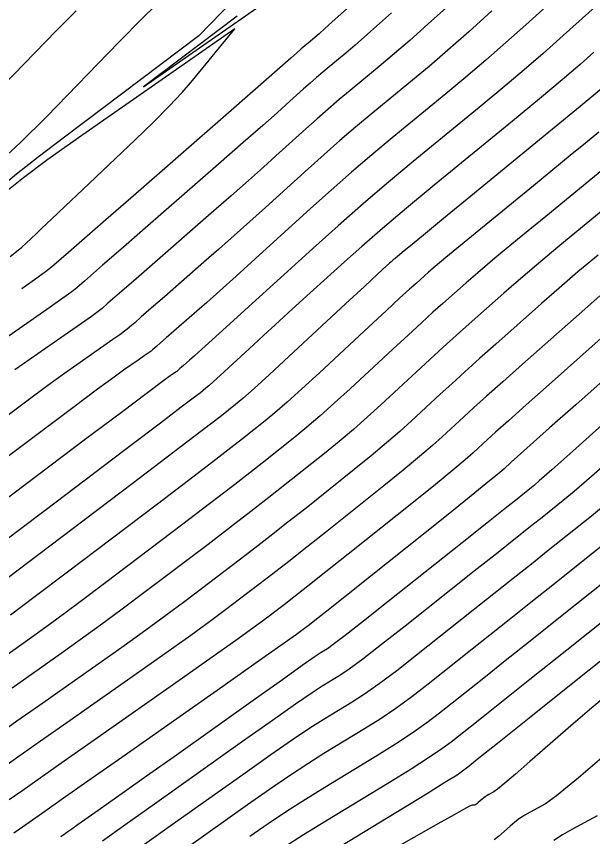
# Model space of a CAD drawing. Extents: x 2079879 to 2092887, y 778083 to 784051.
# Drawn here: x 2084186.1 to 2084224.2, y 780891.8 to 780946.1 of the extents above; entities that cross this region are included whole.
import ezdxf

# ---------------------------------------------------------------- set-up
doc = ezdxf.new("R2010")
doc.units = 0
doc.layers.add('DT_X_Contour_Major', color=7, linetype='Continuous')
doc.layers.add('DT_X_Contour_Minor', color=7, linetype='Continuous')

msp = doc.modelspace()

# ---------------------------------------------------------------- linework, layer by layer
at = {"layer": 'DT_X_Contour_Major'}
for points in [[(2084224.772, 780947.089), (2084222.008, 780944.588), (2084220.897, 780943.6), (2084219.637, 780942.511), (2084218.227, 780941.321), (2084216.667, 780940.03), (2084212.31, 780936.453), (2084210.67, 780935.089), (2084209.017, 780933.677), (2084207.353, 780932.219), (2084205.676, 780930.715), (2084201.188, 780926.64), (2084199.697, 780925.287), (2084198.59, 780924.283), (2084197.865, 780923.628), (2084197.524, 780923.323), (2084197.125, 780922.975), (2084196.993, 780922.86), (2084196.893, 780922.773), (2084196.827, 780922.715), (2084196.795, 780922.687), (2084196.752, 780922.65), (2084196.726, 780922.629), (2084196.678, 780922.594), (2084196.608, 780922.545), (2084196.517, 780922.481), (2084196.245, 780922.293), (2084195.819, 780921.978), (2084194.744, 780921.174), (2084193.021, 780919.882), (2084190.649, 780918.101), (2084183.46, 780912.699)], [(2084208.363, 780946.958), (2084206.944, 780945.674), (2084206.465, 780945.242), (2084206.091, 780944.907), (2084205.822, 780944.669), (2084205.658, 780944.529), (2084205.363, 780944.287), (2084205.251, 780944.194), (2084205.139, 780944.098), (2084205.026, 780943.999), (2084204.913, 780943.897), (2084204.608, 780943.621), (2084204.229, 780943.287), (2084203.322, 780942.492), (2084201.885, 780941.237), (2084199.919, 780939.522), (2084193.971, 780934.333), (2084191.99, 780932.605), (2084189.522, 780930.452), (2084189.035, 780930.028), (2084188.403, 780929.476), (2084188.005, 780929.163), (2084187.285, 780928.638), (2084186.438, 780928.039)], [(2084200.685, 780946.065), (2084194.48, 780941.399), (2084200.944, 780945.891), (2084202.246, 780946.786)], [(2084228.154, 780935.948), (2084223.503, 780932.138), (2084221.87, 780930.793), (2084220.459, 780929.615), (2084219.27, 780928.605), (2084218.303, 780927.761), (2084216.019, 780925.734), (2084215.159, 780924.966), (2084214.292, 780924.183), (2084213.418, 780923.385), (2084212.536, 780922.572), (2084210.176, 780920.383), (2084209.279, 780919.567), (2084208.358, 780918.76), (2084207.414, 780917.963), (2084206.445, 780917.175), (2084203.832, 780915.086), (2084202.779, 780914.254), (2084201.582, 780913.322), (2084200.241, 780912.29), (2084198.755, 780911.16), (2084194.599, 780908.013), (2084193.083, 780906.874), (2084191.653, 780905.816), (2084190.309, 780904.84), (2084189.05, 780903.945), (2084185.806, 780901.666)], [(2084250.744, 780927.493), (2084246.057, 780923.632), (2084243.95, 780921.89), (2084242.174, 780920.407), (2084240.729, 780919.182), (2084239.614, 780918.217), (2084237.085, 780915.986), (2084235.914, 780914.982), (2084234.298, 780913.645), (2084232.238, 780911.972), (2084229.734, 780909.966), (2084222.463, 780904.169), (2084220.019, 780902.221), (2084218.138, 780900.722), (2084216.823, 780899.674), (2084216.071, 780899.077), (2084214.819, 780898.083), (2084214.212, 780897.637), (2084213.329, 780897.045), (2084212.17, 780896.308), (2084210.735, 780895.424), (2084206.54, 780892.874), (2084205.056, 780891.961), (2084203.752, 780891.134)], [(2084224.811, 780919.052), (2084222.869, 780917.328), (2084221.479, 780916.095), (2084220.642, 780915.351), (2084220.357, 780915.098), (2084220.332, 780915.075), (2084220.304, 780915.052), (2084220.237, 780914.998), (2084220.132, 780914.913), (2084219.989, 780914.798), (2084219.555, 780914.452), (2084219.183, 780914.155), (2084218.392, 780913.527), (2084217.181, 780912.565), (2084215.552, 780911.271), (2084210.648, 780907.378), (2084209.019, 780906.088), (2084207.81, 780905.139), (2084207.021, 780904.531), (2084206.652, 780904.264), (2084206.229, 780904.007), (2084205.838, 780903.743), (2084204.983, 780903.146), (2084203.664, 780902.214), (2084201.88, 780900.948), (2084196.505, 780897.127), (2084194.68, 780895.83), (2084193.235, 780894.805), (2084192.172, 780894.052), (2084191.49, 780893.57), (2084190.178, 780892.649), (2084189.743, 780892.343), (2084189.421, 780892.117), (2084189.213, 780891.971), (2084189.119, 780891.905), (2084189.018, 780891.834)]]:
    msp.add_lwpolyline(points, dxfattribs=at)
at = {"layer": 'DT_X_Contour_Minor'}
for points in [[(2084223.279, 780948.681), (2084219.762, 780945.499), (2084218.442, 780944.318), (2084217.119, 780943.163), (2084215.794, 780942.034), (2084214.466, 780940.93), (2084210.92, 780938.02), (2084209.586, 780936.91), (2084208.242, 780935.762), (2084206.888, 780934.575), (2084205.523, 780933.351), (2084201.872, 780930.036), (2084200.604, 780928.887), (2084199.536, 780927.925), (2084198.669, 780927.15), (2084198.003, 780926.563), (2084196.495, 780925.247), (2084195.992, 780924.809), (2084195.616, 780924.481), (2084195.366, 780924.263), (2084195.243, 780924.155), (2084195.082, 780924.015), (2084194.982, 780923.936), (2084194.799, 780923.803), (2084194.535, 780923.616), (2084194.19, 780923.376), (2084193.16, 780922.663), (2084192.54, 780922.217), (2084191.452, 780921.413), (2084189.894, 780920.252), (2084187.869, 780918.733), (2084181.843, 780914.205)], [(2084195.879, 780947.359), (2084194.487, 780945.995), (2084192.836, 780944.317), (2084188.09, 780939.425), (2084186.329, 780937.685), (2084184.606, 780936.134), (2084182.921, 780934.772), (2084181.274, 780933.599), (2084176.931, 780930.724), (2084175.434, 780929.715), (2084174.198, 780928.845), (2084173.225, 780928.114), (2084172.514, 780927.523), (2084170.967, 780926.131), (2084170.318, 780925.559), (2084169.53, 780924.889), (2084168.603, 780924.12), (2084167.537, 780923.252), (2084164.511, 780920.806)], [(2084200.445, 780947.143), (2084198.134, 780944.761), (2084189.26, 780938.072), (2084187.515, 780936.742), (2084186.085, 780935.62), (2084184.969, 780934.706)], [(2084215.27, 780947.321), (2084213.531, 780945.755), (2084212.084, 780944.468), (2084210.928, 780943.46), (2084210.062, 780942.73), (2084208.142, 780941.153), (2084207.419, 780940.552), (2084206.691, 780939.93), (2084205.957, 780939.287), (2084205.218, 780938.624), (2084203.24, 780936.828), (2084202.417, 780936.087), (2084201.429, 780935.208), (2084200.277, 780934.194), (2084198.961, 780933.042), (2084195.233, 780929.79), (2084193.991, 780928.707), (2084193.061, 780927.896), (2084192.444, 780927.358), (2084192.139, 780927.092), (2084191.743, 780926.746), (2084191.493, 780926.549), (2084191.042, 780926.221), (2084190.39, 780925.759), (2084189.537, 780925.165), (2084186.992, 780923.404), (2084185.984, 780922.696)], [(2084190.039, 780946.411), (2084188.722, 780945.095), (2084185.211, 780941.475), (2084183.908, 780940.188), (2084182.633, 780939.041), (2084181.387, 780938.033), (2084180.168, 780937.165), (2084176.955, 780935.038), (2084175.761, 780934.214), (2084174.587, 780933.336), (2084173.434, 780932.406), (2084172.301, 780931.422), (2084169.307, 780928.727), (2084168.217, 780927.756), (2084167.193, 780926.864), (2084166.234, 780926.05), (2084165.341, 780925.315), (2084163.047, 780923.461)], [(2084217.516, 780946.41), (2084215.987, 780945.037), (2084214.602, 780943.816), (2084213.361, 780942.747), (2084212.264, 780941.83), (2084209.531, 780939.587), (2084208.502, 780938.731), (2084207.466, 780937.846), (2084206.422, 780936.931), (2084205.371, 780935.988), (2084202.556, 780933.432), (2084201.51, 780932.487), (2084200.482, 780931.567), (2084199.473, 780930.672), (2084198.482, 780929.803), (2084195.864, 780927.519), (2084194.991, 780926.758), (2084194.339, 780926.188), (2084193.905, 780925.81), (2084193.691, 780925.623), (2084193.412, 780925.38), (2084193.237, 780925.243), (2084192.921, 780925.012), (2084192.463, 780924.688), (2084191.863, 780924.27), (2084190.076, 780923.034), (2084189.262, 780922.456), (2084188.159, 780921.653), (2084186.768, 780920.622), (2084185.089, 780919.366)], [(2084210.882, 780946.298), (2084209.48, 780945.043), (2084208.473, 780944.153), (2084207.86, 780943.63), (2084206.752, 780942.72), (2084206.335, 780942.373), (2084205.915, 780942.014), (2084205.492, 780941.643), (2084205.065, 780941.261), (2084203.924, 780940.225), (2084203.323, 780939.687), (2084202.375, 780938.85), (2084201.081, 780937.716), (2084199.44, 780936.282), (2084194.602, 780932.062), (2084192.99, 780930.656), (2084191.784, 780929.604), (2084190.983, 780928.905), (2084190.587, 780928.56), (2084190.073, 780928.111), (2084189.749, 780927.856), (2084189.164, 780927.43), (2084188.317, 780926.831), (2084187.21, 780926.06), (2084183.908, 780923.774)], [(2084185.668, 780930.173), (2084186.098, 780930.513), (2084186.454, 780930.81), (2084186.737, 780931.065), (2084187.393, 780931.689), (2084187.771, 780932.048), (2084188.41, 780932.656), (2084189.312, 780933.513), (2084190.476, 780934.62), (2084193.93, 780937.904), (2084195.138, 780939.072), (2084196.173, 780940.115), (2084197.034, 780941.032), (2084197.721, 780941.824), (2084200.524, 780945.223), (2084190.185, 780938.024), (2084188.169, 780936.594), (2084186.553, 780935.391), (2084185.338, 780934.413)], [(2084224.255, 780943.677), (2084223.352, 780942.881), (2084222.154, 780941.858), (2084220.66, 780940.608), (2084218.869, 780939.13), (2084213.699, 780934.887), (2084211.875, 780933.378), (2084210.278, 780932.034), (2084208.91, 780930.855), (2084207.77, 780929.841), (2084205.033, 780927.356), (2084204.058, 780926.469), (2084203.186, 780925.673), (2084202.417, 780924.967), (2084201.75, 780924.351), (2084200.109, 780922.829), (2084199.554, 780922.316), (2084199.119, 780921.919), (2084198.803, 780921.637), (2084198.608, 780921.471), (2084198.247, 780921.183), (2084197.863, 780920.887), (2084196.982, 780920.217), (2084195.604, 780919.171), (2084193.729, 780917.751), (2084188.066, 780913.463), (2084186.114, 780911.985), (2084184.505, 780910.769)], [(2084224.782, 780941.296), (2084223.34, 780940.098), (2084221.511, 780938.591), (2084216.115, 780934.162), (2084214.323, 780932.691), (2084212.994, 780931.601), (2084212.128, 780930.89), (2084211.726, 780930.56), (2084211.27, 780930.187), (2084211.116, 780930.06), (2084210.994, 780929.959), (2084210.905, 780929.885), (2084210.849, 780929.837), (2084210.744, 780929.743), (2084210.533, 780929.549), (2084209.979, 780929.037), (2084209.083, 780928.206), (2084207.844, 780927.057), (2084204.082, 780923.568), (2084202.804, 780922.388), (2084201.792, 780921.467), (2084201.047, 780920.803), (2084200.567, 780920.397), (2084199.643, 780919.659), (2084199.013, 780919.169), (2084197.817, 780918.255), (2084196.055, 780916.915), (2084193.727, 780915.15), (2084186.762, 780909.877), (2084184.446, 780908.125)], [(2084224.58, 780938.403), (2084223.701, 780937.682), (2084222.688, 780936.851), (2084221.539, 780935.91), (2084220.257, 780934.859), (2084216.657, 780931.91), (2084215.437, 780930.908), (2084214.476, 780930.113), (2084213.775, 780929.525), (2084213.334, 780929.145), (2084212.502, 780928.407), (2084212.075, 780928.021), (2084211.417, 780927.419), (2084210.528, 780926.599), (2084209.408, 780925.562), (2084206.113, 780922.506), (2084204.962, 780921.448), (2084203.981, 780920.565), (2084203.169, 780919.856), (2084202.527, 780919.323), (2084201.039, 780918.135), (2084200.269, 780917.531), (2084199.072, 780916.61), (2084197.45, 780915.373), (2084195.403, 780913.82), (2084189.375, 780909.256), (2084187.325, 780907.708), (2084185.698, 780906.488)], [(2084226.514, 780937.295), (2084221.07, 780932.835), (2084219.21, 780931.306), (2084217.715, 780930.067), (2084216.585, 780929.115), (2084215.818, 780928.453), (2084214.261, 780927.07), (2084213.617, 780926.494), (2084212.854, 780925.801), (2084211.973, 780924.992), (2084210.972, 780924.067), (2084208.144, 780921.445), (2084207.121, 780920.507), (2084206.17, 780919.662), (2084205.291, 780918.91), (2084204.486, 780918.249), (2084202.435, 780916.611), (2084201.524, 780915.892), (2084200.327, 780914.966), (2084198.846, 780913.832), (2084197.079, 780912.49), (2084191.987, 780908.635), (2084190.204, 780907.291), (2084188.676, 780906.152), (2084187.401, 780905.217), (2084186.38, 780904.487), (2084183.997, 780902.813)], [(2084224.531, 780930.28), (2084223.203, 780929.164), (2084221.956, 780928.094), (2084220.787, 780927.069), (2084217.777, 780924.397), (2084216.701, 780923.439), (2084215.729, 780922.566), (2084214.862, 780921.778), (2084214.1, 780921.077), (2084212.207, 780919.321), (2084211.437, 780918.626), (2084210.547, 780917.858), (2084209.536, 780917.016), (2084208.405, 780916.101), (2084205.228, 780913.562), (2084204.034, 780912.615), (2084202.837, 780911.677), (2084201.636, 780910.749), (2084200.43, 780909.83), (2084197.211, 780907.392), (2084195.962, 780906.457), (2084194.631, 780905.48), (2084193.216, 780904.462), (2084191.719, 780903.402), (2084187.615, 780900.519), (2084186.117, 780899.466), (2084184.7, 780898.469)], [(2084224.641, 780927.583), (2084223.272, 780926.377), (2084219.536, 780923.061), (2084218.243, 780921.911), (2084217.167, 780920.948), (2084216.307, 780920.172), (2084215.664, 780919.582), (2084214.238, 780918.26), (2084213.595, 780917.686), (2084212.735, 780916.956), (2084211.658, 780916.069), (2084210.364, 780915.027), (2084206.624, 780912.038), (2084205.29, 780910.976), (2084204.092, 780910.033), (2084203.031, 780909.207), (2084202.106, 780908.5), (2084199.823, 780906.771), (2084198.841, 780906.04), (2084197.608, 780905.145), (2084196.124, 780904.084), (2084194.388, 780902.859), (2084189.424, 780899.373), (2084187.681, 780898.147), (2084186.173, 780897.086), (2084184.9, 780896.19)], [(2084225.756, 780925.685), (2084221.294, 780921.725), (2084219.785, 780920.383), (2084218.604, 780919.33), (2084217.752, 780918.565), (2084217.228, 780918.087), (2084216.27, 780917.198), (2084215.753, 780916.745), (2084214.924, 780916.053), (2084213.78, 780915.123), (2084212.323, 780913.953), (2084208.02, 780910.514), (2084206.545, 780909.338), (2084205.347, 780908.388), (2084204.426, 780907.666), (2084203.782, 780907.17), (2084202.435, 780906.15), (2084201.72, 780905.623), (2084200.585, 780904.809), (2084199.031, 780903.707), (2084197.057, 780902.317), (2084191.234, 780898.226), (2084189.244, 780896.828), (2084187.645, 780895.704), (2084186.435, 780894.852), (2084185.615, 780894.273)], [(2084228.241, 780924.993), (2084223.052, 780920.388), (2084221.327, 780918.856), (2084220.042, 780917.712), (2084219.197, 780916.958), (2084218.793, 780916.593), (2084218.301, 780916.137), (2084217.912, 780915.805), (2084217.112, 780915.151), (2084215.902, 780914.176), (2084214.283, 780912.878), (2084209.416, 780908.99), (2084207.8, 780907.699), (2084206.602, 780906.744), (2084205.821, 780906.124), (2084205.458, 780905.84), (2084205.047, 780905.529), (2084204.599, 780905.207), (2084203.563, 780904.473), (2084201.939, 780903.329), (2084199.726, 780901.774), (2084193.043, 780897.079), (2084190.808, 780895.509), (2084189.117, 780894.321), (2084187.97, 780893.514), (2084187.367, 780893.089), (2084186.482, 780892.464), (2084185.908, 780892.063)], [(2084225.667, 780917.009), (2084224.1, 780915.644), (2084222.95, 780914.658), (2084222.219, 780914.052), (2084220.826, 780912.941), (2084220.155, 780912.407), (2084219.185, 780911.636), (2084217.918, 780910.629), (2084216.352, 780909.386), (2084211.781, 780905.756), (2084210.225, 780904.531), (2084208.988, 780903.58), (2084208.069, 780902.901), (2084207.469, 780902.496), (2084206.291, 780901.78), (2084205.631, 780901.351), (2084204.536, 780900.601), (2084203.004, 780899.529), (2084201.036, 780898.136), (2084195.208, 780893.992), (2084193.257, 780892.606), (2084191.775, 780891.554)], [(2084225.272, 780913.986), (2084224.098, 780913.03), (2084221.235, 780910.748), (2084220.121, 780909.86), (2084218.923, 780908.907), (2084217.644, 780907.89), (2084216.282, 780906.808), (2084212.54, 780903.837), (2084211.222, 780902.808), (2084210.073, 780901.946), (2084209.094, 780901.253), (2084208.285, 780900.728), (2084206.353, 780899.554), (2084205.488, 780899.003), (2084204.34, 780898.234), (2084202.91, 780897.245), (2084201.197, 780896.037), (2084196.255, 780892.524), (2084194.551, 780891.313)], [(2084225.977, 780912.009), (2084221.645, 780908.555), (2084220.087, 780907.314), (2084218.662, 780906.179), (2084217.37, 780905.152), (2084216.212, 780904.231), (2084213.3, 780901.919), (2084212.219, 780901.084), (2084211.158, 780900.312), (2084210.119, 780899.605), (2084209.102, 780898.96), (2084206.415, 780897.327), (2084205.344, 780896.656), (2084204.144, 780895.868), (2084202.815, 780894.962), (2084201.359, 780893.939), (2084197.302, 780891.056)], [(2084227.855, 780910.987), (2084222.054, 780906.362), (2084220.053, 780904.767), (2084218.4, 780903.451), (2084217.096, 780902.413), (2084216.141, 780901.654), (2084214.06, 780900.001), (2084213.215, 780899.361), (2084212.244, 780898.679), (2084211.145, 780897.956), (2084209.918, 780897.192), (2084206.478, 780895.1), (2084205.2, 780894.308), (2084203.948, 780893.501), (2084202.721, 780892.679), (2084201.52, 780891.841)], [(2084231.613, 780908.944), (2084222.872, 780901.976), (2084219.985, 780899.674), (2084217.877, 780897.994), (2084216.549, 780896.936), (2084216.001, 780896.499), (2084215.579, 780896.164), (2084215.209, 780895.914), (2084214.414, 780895.412), (2084213.195, 780894.659), (2084211.551, 780893.656), (2084206.602, 780890.647)], [(2084225.69, 780901.662), (2084224.115, 780900.355), (2084222.877, 780899.296), (2084220.029, 780896.805), (2084219.079, 780895.979), (2084218.365, 780895.37), (2084217.887, 780894.978), (2084217.644, 780894.802), (2084217.314, 780894.622), (2084217.193, 780894.552), (2084217.079, 780894.479), (2084216.973, 780894.4), (2084216.873, 780894.318), (2084216.616, 780894.092), (2084216.526, 780894.017), (2084216.448, 780893.964), (2084216.382, 780893.933), (2084216.328, 780893.922), (2084216.201, 780893.923), (2084216.037, 780893.853), (2084215.64, 780893.644), (2084215.01, 780893.294), (2084214.148, 780892.805), (2084211.539, 780891.313)], [(2084225.408, 780897.583), (2084223.242, 780895.736), (2084221.792, 780894.546), (2084221.058, 780894.013), (2084220.054, 780893.468), (2084219.689, 780893.257), (2084219.344, 780893.032), (2084219.021, 780892.795), (2084218.718, 780892.545), (2084217.94, 780891.859), (2084217.666, 780891.634)], [(2084224.471, 780893.224), (2084222.795, 780892.313), (2084222.185, 780891.961), (2084221.609, 780891.586)]]:
    msp.add_lwpolyline(points, dxfattribs=at)

doc.saveas('drawing.dxf')
